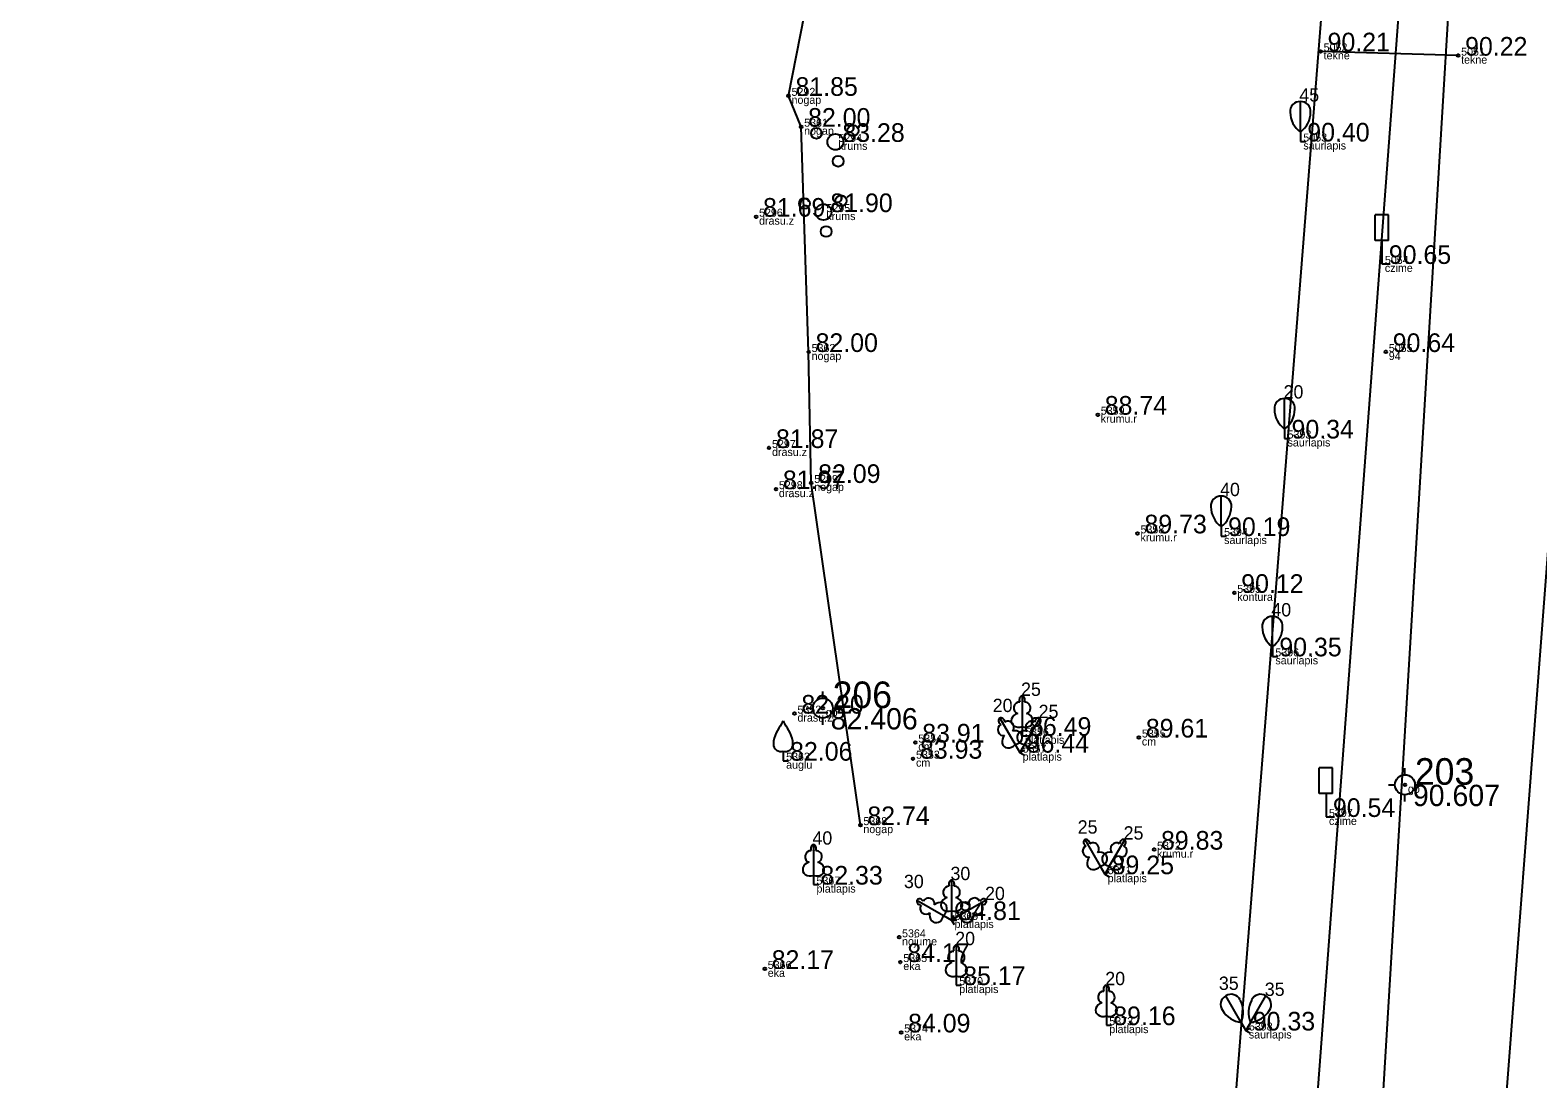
# Model space of a CAD drawing. Extents: x 614911 to 615803, y 262110 to 264311.
# Drawn here: x 615575.7 to 615632.3, y 263054.7 to 263094.1 of the extents above; entities that cross this region are included whole.
import ezdxf

# ---------------------------------------------------------------- set-up
doc = ezdxf.new("R2010")
doc.units = 0
for name, color, linetype in [('Level 1', 7, 'Continuous'), ('Level 11', 7, 'Continuous'), ('Level 16', 7, 'Continuous'), ('Level 19', 7, 'Continuous'), ('Level 31', 7, 'Continuous'), ('Level 37', 7, 'Continuous'), ('Level 53', 7, 'Continuous'), ('Level 54', 7, 'Continuous'), ('Level 57', 7, 'Continuous'), ('Level 58', 7, 'Continuous')]:
    doc.layers.add(name, color=color, linetype=linetype)

msp = doc.modelspace()

# ---------------------------------------------------------------- linework, layer by layer
at = {"layer": 'Level 1'}
for p, q in [((615623.425, 263090.3), (615623.425, 263091.448)), ((615623.425, 263090.3), (615623.425, 263089.948)), ((615623.425, 263089.948), (615623.625, 263089.948)), ((615622.833, 263079.148), (615622.833, 263080.296)), ((615622.833, 263079.148), (615622.833, 263078.796)), ((615622.833, 263078.796), (615623.033, 263078.796)), ((615620.448, 263075.485), (615620.448, 263076.633)), ((615620.448, 263075.485), (615620.448, 263075.133)), ((615620.448, 263075.133), (615620.648, 263075.133)), ((615622.374, 263070.967), (615622.374, 263072.115)), ((615622.374, 263070.967), (615622.374, 263070.615)), ((615622.374, 263070.615), (615622.574, 263070.615)), ((615612.971, 263067.977), (615612.971, 263067.63)), ((615612.971, 263067.63), (615613.171, 263067.63)), ((615603.993, 263067.049), (615603.993, 263066.697)), ((615612.708, 263067.3), (615612.881, 263066.999)), ((615613.054, 263067.3), (615612.881, 263066.999)), ((615612.881, 263066.999), (615613.054, 263067.099)), ((615612.881, 263066.999), (615613.054, 263066.899)), ((615603.993, 263066.697), (615604.193, 263066.697)), ((615605.133, 263062.391), (615605.133, 263062.044)), ((615615.901, 263062.735), (615616.074, 263062.434)), ((615616.247, 263062.735), (615616.074, 263062.434)), ((615616.074, 263062.434), (615616.247, 263062.534)), ((615616.074, 263062.434), (615616.247, 263062.334)), ((615605.133, 263062.044), (615605.333, 263062.044)), ((615610.018, 263060.885), (615610.319, 263060.712)), ((615610.319, 263061.059), (615610.319, 263060.712)), ((615610.319, 263060.712), (615610.419, 263060.885)), ((615610.62, 263060.885), (615610.319, 263060.712)), ((615610.319, 263060.712), (615610.519, 263060.712)), ((615610.319, 263060.712), (615610.419, 263060.539)), ((615610.497, 263058.617), (615610.497, 263058.27)), ((615610.497, 263058.27), (615610.697, 263058.27)), ((615621.202, 263056.87), (615620.628, 263057.864)), ((615621.554, 263056.87), (615622.128, 263057.864)), ((615616.135, 263057.113), (615616.135, 263056.766)), ((615616.135, 263056.766), (615616.335, 263056.766)), ((615621.202, 263056.87), (615621.378, 263056.565)), ((615621.554, 263056.87), (615621.378, 263056.565)), ((615621.378, 263056.565), (615621.551, 263056.665)), ((615621.378, 263056.565), (615621.551, 263056.465))]:
    msp.add_line(p, q, dxfattribs=at)
for points in [[(615612.971, 263069.13), (615612.971, 263067.977)], [(615613.061, 263068.898), (615613.06, 263068.899)], [(615612.131, 263068.298), (615612.708, 263067.3)], [(615612.325, 263068.142), (615612.323, 263068.142)], [(615613.631, 263068.298), (615613.054, 263067.3)], [(615613.592, 263068.052), (615613.592, 263068.053)], [(615605.133, 263063.544), (615605.133, 263062.391)], [(615615.324, 263063.733), (615615.901, 263062.735)], [(615615.518, 263063.577), (615615.516, 263063.577)], [(615616.824, 263063.733), (615616.247, 263062.735)], [(615616.785, 263063.487), (615616.785, 263063.488)], [(615605.223, 263063.312), (615605.222, 263063.313)], [(615610.319, 263062.212), (615610.319, 263061.059)], [(615610.409, 263061.98), (615610.408, 263061.981)], [(615609.02, 263061.462), (615610.018, 263060.885)], [(615609.266, 263061.423), (615609.265, 263061.423)], [(615611.618, 263061.462), (615610.62, 263060.885)], [(615611.462, 263061.268), (615611.462, 263061.27)], [(615610.497, 263059.77), (615610.497, 263058.617)], [(615610.587, 263059.538), (615610.586, 263059.539)], [(615616.135, 263058.266), (615616.135, 263057.113)], [(615616.225, 263058.034), (615616.224, 263058.035)]]:
    msp.add_lwpolyline(points, dxfattribs=at)
for centre, radius in [((615606.618, 263090.359), 0.207), ((615605.243, 263090.258), 0.204), ((615605.957, 263089.934), 0.301), ((615606.06, 263089.206), 0.205), ((615604.792, 263087.621), 0.204), ((615606.167, 263087.722), 0.207), ((615605.506, 263087.297), 0.301), ((615605.609, 263086.569), 0.205)]:
    msp.add_circle(centre, radius, dxfattribs=at)
for centre, radius, start, end in [((615623.405, 263091.082), 0.366, 86.7958, 185.3935), ((615623.445, 263091.082), 0.366, 354.6065, 93.2042), ((615623.984, 263091.061), 0.944, 180.7841, 233.6862), ((615622.866, 263091.061), 0.944, 306.3138, 359.2159), ((615622.813, 263079.93), 0.366, 86.7958, 185.3935), ((615623.392, 263079.909), 0.944, 180.7841, 233.6862), ((615622.853, 263079.93), 0.366, 354.6065, 93.2042), ((615622.274, 263079.909), 0.944, 306.3138, 359.2159), ((615620.428, 263076.267), 0.366, 86.7958, 185.3935), ((615620.468, 263076.267), 0.366, 354.6065, 93.2042), ((615621.007, 263076.246), 0.944, 180.7841, 233.6862), ((615619.889, 263076.246), 0.944, 306.3138, 359.2159), ((615622.354, 263071.749), 0.366, 86.7958, 185.3935), ((615622.394, 263071.749), 0.366, 354.6065, 93.2042), ((615622.933, 263071.728), 0.944, 180.7841, 233.6862), ((615621.815, 263071.728), 0.944, 306.3138, 359.2159), ((615616.618, 263060.301), 14.88, 148.4844, 149.9901), ((615603.576, 263068.335), 0.439, 324.3837, 341.712), ((615604.41, 263068.335), 0.439, 198.288, 215.6163), ((615591.368, 263060.301), 14.88, 30.0099, 31.5156), ((615604.517, 263067.322), 0.89, 151.757, 179.9138), ((615603.469, 263067.322), 0.89, 0.0862, 28.243), ((615603.917, 263067.328), 0.29, 181.0782, 285.2823), ((615604.069, 263067.328), 0.29, 254.7177, 358.9218), ((615620.793, 263057.537), 0.366, 116.7958, 215.3935), ((615620.829, 263057.558), 0.366, 24.6065, 123.2042), ((615620.337, 263057.249), 0.944, 336.3138, 29.2159), ((615622.419, 263057.249), 0.944, 150.7841, 203.6862), ((615621.927, 263057.558), 0.366, 56.7958, 155.3935), ((615621.963, 263057.537), 0.366, 324.6065, 63.2042), ((615621.306, 263057.808), 0.944, 210.7841, 263.6862), ((615621.45, 263057.808), 0.944, 276.3138, 329.2159)]:
    msp.add_arc(centre, radius, start, end, dxfattribs=at)
for centre, major_axis, ratio, start_param, end_param in [((615612.971, 263068.98), (0, -0.15), 0.707107, 3.14537, 5.287485), ((615612.971, 263068.98), (0, -0.15), 0.707107, 0.995701, 3.137816), ((615612.881, 263068.223), (0.307, 0.095), 0.814445, 1.570796, 4.752015), ((615612.843, 263068.685), (-0.039, -0.212), 0.861323, 3.141593, 6.283185), ((615613.061, 263068.223), (-0.307, 0.095), 0.814445, 1.531171, 4.712389), ((615613.099, 263068.685), (0.039, -0.212), 0.861323, 0, 3.141593), ((615612.242, 263067.849), (0.073, -0.203), 0.861323, 3.141593, 6.283185), ((615612.206, 263068.168), (0.075, -0.13), 0.707107, 3.14537, 5.287485), ((615612.206, 263068.168), (0.075, -0.13), 0.707107, 0.995701, 3.137816), ((615612.465, 263067.977), (0.14, -0.165), 0.861323, 0, 3.141593), ((615613.297, 263067.977), (-0.14, -0.165), 0.861323, 3.141593, 6.283185), ((615613.556, 263068.168), (-0.075, -0.13), 0.707107, 3.14537, 5.287485), ((615613.52, 263067.849), (-0.073, -0.203), 0.861323, 0, 3.141593), ((615613.556, 263068.168), (-0.075, -0.13), 0.707107, 0.995701, 3.137816), ((615612.507, 263067.468), (0.218, 0.236), 0.814445, 1.570796, 4.752015), ((615612.662, 263067.557), (-0.313, -0.071), 0.814445, 1.531171, 4.712389), ((615613.1, 263067.557), (0.313, -0.071), 0.814445, 1.570796, 4.752015), ((615613.255, 263067.468), (-0.218, 0.236), 0.814445, 1.531171, 4.712389), ((615605.133, 263063.394), (0, -0.15), 0.707107, 3.14537, 5.287485), ((615605.133, 263063.394), (0, -0.15), 0.707107, 0.995701, 3.137816), ((615615.435, 263063.284), (0.073, -0.203), 0.861323, 3.141593, 6.283185), ((615615.399, 263063.603), (0.075, -0.13), 0.707107, 3.14537, 5.287485), ((615615.399, 263063.603), (0.075, -0.13), 0.707107, 0.995701, 3.137816), ((615615.658, 263063.412), (0.14, -0.165), 0.861323, 0, 3.141593), ((615616.49, 263063.412), (-0.14, -0.165), 0.861323, 3.141593, 6.283185), ((615616.749, 263063.603), (-0.075, -0.13), 0.707107, 3.14537, 5.287485), ((615616.713, 263063.284), (-0.073, -0.203), 0.861323, 0, 3.141593), ((615616.749, 263063.603), (-0.075, -0.13), 0.707107, 0.995701, 3.137816), ((615605.043, 263062.637), (0.307, 0.095), 0.814445, 1.570796, 4.752015), ((615605.005, 263063.099), (-0.039, -0.212), 0.861323, 3.141593, 6.283185), ((615605.223, 263062.637), (-0.307, 0.095), 0.814445, 1.531171, 4.712389), ((615605.261, 263063.099), (0.039, -0.212), 0.861323, 0, 3.141593), ((615615.7, 263062.903), (0.218, 0.236), 0.814445, 1.570796, 4.752015), ((615615.855, 263062.992), (-0.313, -0.071), 0.814445, 1.531171, 4.712389), ((615616.293, 263062.992), (0.313, -0.071), 0.814445, 1.570796, 4.752015), ((615616.448, 263062.903), (-0.218, 0.236), 0.814445, 1.531171, 4.712389), ((615610.191, 263061.767), (-0.039, -0.212), 0.861323, 3.141593, 6.283185), ((615610.319, 263062.062), (0, -0.15), 0.707107, 3.14537, 5.287485), ((615610.319, 263062.062), (0, -0.15), 0.707107, 0.995701, 3.137816), ((615610.447, 263061.767), (0.039, -0.212), 0.861323, 0, 3.141593), ((615609.15, 263061.387), (0.13, -0.075), 0.707107, 3.14537, 5.287485), ((615609.15, 263061.387), (0.13, -0.075), 0.707107, 0.995701, 3.137816), ((615609.341, 263061.128), (0.165, -0.14), 0.861323, 3.141593, 6.283185), ((615609.469, 263061.351), (0.203, -0.073), 0.861323, 0, 3.141593), ((615609.85, 263061.086), (-0.236, -0.218), 0.814445, 1.531171, 4.712389), ((615610.229, 263061.305), (0.307, 0.095), 0.814445, 1.570796, 4.752015), ((615610.409, 263061.305), (-0.307, 0.095), 0.814445, 1.531171, 4.712389), ((615610.788, 263061.086), (0.236, -0.218), 0.814445, 1.570796, 4.752015), ((615611.169, 263061.351), (-0.203, -0.073), 0.861323, 3.141593, 6.283185), ((615611.297, 263061.128), (-0.165, -0.14), 0.861323, 0, 3.141593), ((615611.488, 263061.387), (-0.13, -0.075), 0.707107, 3.14537, 5.287485), ((615611.488, 263061.387), (-0.13, -0.075), 0.707107, 0.995701, 3.137816), ((615609.761, 263060.931), (0.071, 0.313), 0.814445, 1.570796, 4.752015), ((615610.877, 263060.931), (-0.071, 0.313), 0.814445, 1.531171, 4.712389), ((615610.369, 263059.325), (-0.039, -0.212), 0.861323, 3.141593, 6.283185), ((615610.497, 263059.62), (0, -0.15), 0.707107, 3.14537, 5.287485), ((615610.497, 263059.62), (0, -0.15), 0.707107, 0.995701, 3.137816), ((615610.625, 263059.325), (0.039, -0.212), 0.861323, 0, 3.141593), ((615610.407, 263058.863), (0.307, 0.095), 0.814445, 1.570796, 4.752015), ((615610.587, 263058.863), (-0.307, 0.095), 0.814445, 1.531171, 4.712389), ((615616.007, 263057.821), (-0.039, -0.212), 0.861323, 3.141593, 6.283185), ((615616.135, 263058.116), (0, -0.15), 0.707107, 3.14537, 5.287485), ((615616.135, 263058.116), (0, -0.15), 0.707107, 0.995701, 3.137816), ((615616.263, 263057.821), (0.039, -0.212), 0.861323, 0, 3.141593), ((615616.045, 263057.359), (0.307, 0.095), 0.814445, 1.570796, 4.752015), ((615616.225, 263057.359), (-0.307, 0.095), 0.814445, 1.531171, 4.712389)]:
    msp.add_ellipse(centre, major_axis=major_axis, ratio=ratio, start_param=start_param, end_param=end_param, dxfattribs=at)
at = {"layer": 'Level 11'}
msp.add_line((615629.353, 263093.172), (615624.187, 263093.333), dxfattribs=at)
at = {"layer": 'Level 16'}
for p, q in [((615626.734, 263087.198), (615626.234, 263087.198)), ((615626.234, 263086.229), (615626.234, 263087.198)), ((615626.734, 263086.229), (615626.734, 263087.198)), ((615626.734, 263086.229), (615626.234, 263086.229)), ((615626.488, 263086.229), (615626.488, 263085.351)), ((615626.488, 263085.351), (615626.803, 263085.351)), ((615624.634, 263066.431), (615624.134, 263066.431)), ((615624.134, 263065.462), (615624.134, 263066.431)), ((615624.634, 263065.462), (615624.634, 263066.431)), ((615624.634, 263065.462), (615624.134, 263065.462)), ((615624.388, 263065.462), (615624.388, 263064.584)), ((615624.388, 263064.584), (615624.703, 263064.584))]:
    msp.add_line(p, q, dxfattribs=at)
at = {"layer": 'Level 19'}
for p, q in [((615605.48, 263069.046), (615605.48, 263069.296)), ((615604.855, 263068.671), (615605.105, 263068.671)), ((615605.855, 263068.671), (615606.105, 263068.671)), ((615605.48, 263068.046), (615605.48, 263068.296)), ((615627.355, 263066.167), (615627.355, 263066.417)), ((615626.73, 263065.792), (615626.98, 263065.792)), ((615627.73, 263065.792), (615627.98, 263065.792)), ((615627.355, 263065.167), (615627.355, 263065.417))]:
    msp.add_line(p, q, dxfattribs=at)
for centre, radius in [((615605.48, 263068.671), 0.375), ((615605.48, 263068.671), 0.05), ((615627.355, 263065.792), 0.375), ((615627.355, 263065.792), 0.05)]:
    msp.add_circle(centre, radius, dxfattribs=at)
at = {"layer": 'Level 31'}
for points in [[(615630.111, 263159.019), (615628.675, 263155.243), (615625.969, 263148.507), (615625.467, 263143.326), (615625.424, 263137.065), (615625.842, 263134.993), (615625.948, 263131.109), (615625.2, 263127.266), (615625.864, 263116.003), (615625.339, 263108.896), (615618.12, 263017.928), (615614.008, 263002.211), (615611.608, 262992.724), (615610.318, 262984.066), (615604.711, 262969.009), (615598.026, 262946.805), (615590.694, 262924.523), (615584.099, 262903.018), (615578.016, 262882.248), (615571.57, 262862.909), (615571.479, 262861.254), (615568.795, 262854.862), (615562.238, 262831.156), (615556.487, 262814.508)], [(615606.896, 263064.277), (615605.048, 263077.126), (615604.951, 263082.045), (615604.669, 263090.503), (615604.196, 263091.663), (615606.154, 263101.666), (615609.872, 263107.107), (615613.616, 263110.751), (615614.352, 263112.715)]]:
    msp.add_lwpolyline(points, dxfattribs=at)
at = {"layer": 'Level 37'}
msp.add_line((615635.097, 263105.763), (615628.856, 263023.992), dxfattribs=at)
for points in [[(615631.345, 263173.122), (615631.449, 263153.804), (615629.561, 263104.56), (615625.716, 263040.842), (615623.595, 263025.101), (615622.447, 263017.915), (615619.741, 263006.709), (615615.254, 262992.037), (615607.495, 262968.204)], [(615629.654, 263149.948), (615628.721, 263134.164), (615628.583, 263132.388), (615627.854, 263104.61), (615621.91, 263025.585), (615621.904, 263025.311), (615619.521, 263012.239), (615619.398, 263011.725), (615613.627, 262992.503), (615605.986, 262968.61), (615598.735, 262946.405), (615591.778, 262924.107), (615585.103, 262902.604), (615578.685, 262882.008), (615572.188, 262861.032), (615562.921, 262830.982), (615557.662, 262813.841), (615551.445, 262793.883), (615545.378, 262774.577), (615544.847, 262773.643)]]:
    msp.add_lwpolyline(points, dxfattribs=at)
at = {"layer": 'Level 57'}
for centre in [(615624.187, 263093.333), (615629.353, 263093.172), (615604.196, 263091.663), (615604.669, 263090.503), (615602.975, 263087.125), (615604.951, 263082.045), (615626.635, 263082.044), (615615.814, 263079.69), (615603.463, 263078.439), (615605.048, 263077.126), (615603.722, 263076.893), (615617.307, 263075.233), (615620.942, 263072.999), (615604.418, 263068.464), (615608.958, 263067.379), (615617.359, 263067.567), (615608.873, 263066.772), (615606.896, 263064.277), (615617.928, 263063.356), (615608.348, 263060.064), (615603.302, 263058.878), (615608.396, 263059.135), (615608.427, 263056.493)]:
    msp.add_circle(centre, 0.05, dxfattribs=at)
at = {"layer": 'Level 58'}
for centre in [(615624.187, 263093.333), (615629.353, 263093.172), (615604.196, 263091.663), (615604.669, 263090.503), (615602.975, 263087.125), (615604.951, 263082.045), (615626.635, 263082.044), (615615.814, 263079.69), (615603.463, 263078.439), (615605.048, 263077.126), (615603.722, 263076.893), (615617.307, 263075.233), (615620.942, 263072.999), (615604.418, 263068.464), (615608.958, 263067.379), (615617.359, 263067.567), (615608.873, 263066.772), (615606.896, 263064.277), (615617.928, 263063.356), (615608.348, 263060.064), (615603.302, 263058.878), (615608.396, 263059.135), (615608.427, 263056.493)]:
    msp.add_circle(centre, 0.05, dxfattribs=at)

# ---------------------------------------------------------------- texts
at = {"layer": 'Level 1'}
for s, p in [(' 45', (615623.2, 263091.448)), (' 20', (615622.608, 263080.296)), (' 40', (615620.223, 263076.633)), (' 40', (615622.149, 263072.115)), (' 25', (615612.746, 263069.13)), (' 20', (615611.681, 263068.523)), (' 25', (615613.406, 263068.298)), (' 40', (615604.908, 263063.544)), (' 25', (615614.874, 263063.958)), (' 25', (615616.599, 263063.733)), (' 30', (615608.345, 263061.912)), (' 30', (615610.094, 263062.212)), (' 20', (615611.393, 263061.462)), (' 20', (615610.272, 263059.77)), (' 20', (615615.91, 263058.266)), (' 35', (615620.178, 263058.089)), (' 35', (615621.903, 263057.864))]:
    msp.add_text(s, height=0.5, dxfattribs=at).set_placement(p)
at = {"layer": 'Level 19'}
for s, height, p in [(' 206', 1, (615605.48, 263068.671)), (' 82.406', 0.8, (615605.48, 263067.871)), (' 203', 1, (615627.355, 263065.792)), (' 90.607', 0.8, (615627.355, 263064.992))]:
    msp.add_text(s, height=height, dxfattribs=at).set_placement(p)
at = {"layer": 'Level 53'}
for s, p in [(' tekne', (615624.187, 263093.033)), (' tekne', (615629.353, 263092.872)), (' nogap', (615604.196, 263091.363)), (' nogap', (615604.669, 263090.203)), (' krums', (615605.957, 263089.634)), (' saurlapis', (615623.425, 263089.648)), (' krums', (615605.506, 263086.997)), (' drasu.z', (615602.975, 263086.825)), (' czime', (615626.488, 263085.051)), (' nogap', (615604.951, 263081.745)), (' 94', (615626.635, 263081.744)), (' krumu.r', (615615.814, 263079.39)), (' saurlapis', (615622.833, 263078.496)), (' drasu.z', (615603.463, 263078.139)), (' nogap', (615605.048, 263076.826)), (' drasu.z', (615603.722, 263076.593)), (' krumu.r', (615617.307, 263074.933)), (' saurlapis', (615620.448, 263074.833)), (' kontura', (615620.942, 263072.699)), (' saurlapis', (615622.374, 263070.315)), (' drasu.z', (615604.418, 263068.164)), (' gp', (615605.48, 263068.371)), (' platlapis', (615612.971, 263067.33)), (' cm', (615617.359, 263067.267)), (' cm', (615608.958, 263067.079)), (' platlapis', (615612.881, 263066.699)), (' auglu', (615603.993, 263066.397)), (' cm', (615608.873, 263066.472)), (' gp', (615627.355, 263065.492)), (' czime', (615624.388, 263064.284)), (' nogap', (615606.896, 263063.977)), (' krumu.r', (615617.928, 263063.056)), (' platlapis', (615616.074, 263062.134)), (' platlapis', (615605.133, 263061.744)), (' platlapis', (615610.319, 263060.412)), (' nojume', (615608.348, 263059.764)), (' eka', (615603.302, 263058.578)), (' eka', (615608.396, 263058.835)), (' platlapis', (615610.497, 263057.97)), (' platlapis', (615616.135, 263056.466)), (' saurlapis', (615621.378, 263056.265)), (' eka', (615608.427, 263056.193))]:
    msp.add_text(s, height=0.3, dxfattribs=at).set_placement(p)
at = {"layer": 'Level 54'}
for s, p in [(' 5052', (615624.187, 263093.333)), (' 5051', (615629.353, 263093.172)), (' 5292', (615604.196, 263091.663)), (' 5361', (615604.669, 263090.503)), (' 5294', (615605.957, 263089.934)), (' 5053', (615623.425, 263089.948)), (' 5296', (615602.975, 263087.125)), (' 5295', (615605.506, 263087.297)), (' 5054', (615626.488, 263085.351)), (' 5362', (615604.951, 263082.045)), (' 5055', (615626.635, 263082.044)), (' 5359', (615615.814, 263079.69)), (' 5297', (615603.463, 263078.439)), (' 5393', (615622.833, 263078.796)), (' 5298', (615603.722, 263076.893)), (' 5299', (615605.048, 263077.126)), (' 5358', (615617.307, 263075.233)), (' 5394', (615620.448, 263075.133)), (' 5395', (615620.942, 263072.999)), (' 5396', (615622.374, 263070.615)), (' 5352', (615604.418, 263068.464)), (' 5356', (615612.971, 263067.63)), (' 5354', (615608.958, 263067.379)), (' 5355', (615617.359, 263067.567)), (' 5363', (615603.993, 263066.697)), (' 5353', (615608.873, 263066.772)), (' 5357', (615612.881, 263066.999)), (' 5368', (615606.896, 263064.277)), (' 5397', (615624.388, 263064.584)), (' 5372', (615617.928, 263063.356)), (' 5367', (615605.133, 263062.044)), (' 5371', (615616.074, 263062.434)), (' 5369', (615610.319, 263060.712)), (' 5364', (615608.348, 263060.064)), (' 5365', (615608.396, 263059.135)), (' 5366', (615603.302, 263058.878)), (' 5370', (615610.497, 263058.27)), (' 5374', (615608.427, 263056.493)), (' 5373', (615616.135, 263056.766)), (' 5398', (615621.378, 263056.565))]:
    msp.add_text(s, height=0.3, dxfattribs=at).set_placement(p)
at = {"layer": 'Level 58'}
for s, p in [(' 90.21', (615624.187, 263093.333)), (' 90.22', (615629.353, 263093.172)), (' 81.85', (615604.196, 263091.663)), (' 82.00', (615604.669, 263090.503)), (' 83.28', (615605.957, 263089.934)), (' 90.40', (615623.425, 263089.948)), (' 81.69', (615602.975, 263087.125)), (' 81.90', (615605.506, 263087.297)), (' 90.65', (615626.488, 263085.351)), (' 82.00', (615604.951, 263082.045)), (' 90.64', (615626.635, 263082.044)), (' 88.74', (615615.814, 263079.69)), (' 90.34', (615622.833, 263078.796)), (' 81.87', (615603.463, 263078.439)), (' 81.97', (615603.722, 263076.893)), (' 82.09', (615605.048, 263077.126)), (' 89.73', (615617.307, 263075.233)), (' 90.19', (615620.448, 263075.133)), (' 90.12', (615620.942, 263072.999)), (' 90.35', (615622.374, 263070.615)), (' 82.20', (615604.418, 263068.464)), (' 83.91', (615608.958, 263067.379)), (' 86.49', (615612.971, 263067.63)), (' 89.61', (615617.359, 263067.567)), (' 82.06', (615603.993, 263066.697)), (' 83.93', (615608.873, 263066.772)), (' 86.44', (615612.881, 263066.999)), (' 90.54', (615624.388, 263064.584)), (' 82.74', (615606.896, 263064.277)), (' 89.83', (615617.928, 263063.356)), (' 89.25', (615616.074, 263062.434)), (' 82.33', (615605.133, 263062.044)), (' 84.81', (615610.319, 263060.712)), (' 82.17', (615603.302, 263058.878)), (' 84.17', (615608.396, 263059.135)), (' 85.17', (615610.497, 263058.27)), (' 84.09', (615608.427, 263056.493)), (' 89.16', (615616.135, 263056.766)), (' 90.33', (615621.378, 263056.565))]:
    msp.add_text(s, height=0.7, dxfattribs=at).set_placement(p)

doc.saveas('drawing.dxf')
